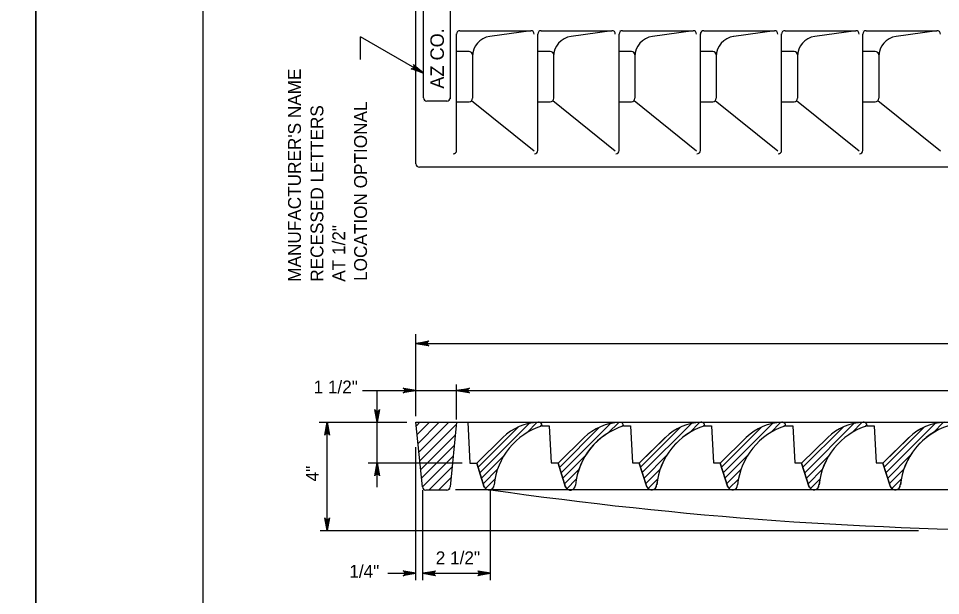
# Model space of a CAD drawing. Extents: x 2087776 to 2104538, y 970919 to 982612.
# Drawn here: x 2096040 to 2096747, y 977658 to 978100 of the extents above; entities that cross this region are included whole.
import ezdxf

# ---------------------------------------------------------------- set-up
doc = ezdxf.new("R2010")
doc.units = 0
doc.layers.add('1', color=7, linetype='Continuous')
doc.layers.add('PLT-BNDY', color=7, linetype='Continuous')

msp = doc.modelspace()

# ---------------------------------------------------------------- linework, layer by layer
at = {"layer": '1'}
for p, q in [((2096344.68, 977988.84), (2096344.68, 978533.83)), ((2096350.39, 978039.44), (2096350.39, 978118.14)), ((2096370.84, 978118.14), (2096370.84, 978038.75)), ((2096350.39, 978058.38), (2096302.06, 978086.28)), ((2096302.06, 978068.9), (2096302.06, 978086.28)), ((2096375.82, 978090.91), (2096375.82, 978090.91)), ((2096375.82, 978090.91), (2096375.82, 978090.91)), ((2096375.82, 978090.91), (2096375.82, 978090.91)), ((2096378.41, 978090.91), (2096432.61, 978090.91)), ((2096432.61, 978090.91), (2096401.34, 978086.51)), ((2096438.11, 978090.91), (2096438.11, 978090.91)), ((2096438.11, 978090.91), (2096438.11, 978090.91)), ((2096438.11, 978090.91), (2096438.11, 978090.91)), ((2096440.7, 978090.91), (2096494.89, 978090.91)), ((2096494.89, 978090.91), (2096463.63, 978086.51)), ((2096500.39, 978090.91), (2096500.39, 978090.91)), ((2096500.39, 978090.91), (2096500.39, 978090.91)), ((2096500.39, 978090.91), (2096500.39, 978090.91)), ((2096502.98, 978090.91), (2096557.17, 978090.91)), ((2096557.17, 978090.91), (2096525.91, 978086.51)), ((2096562.68, 978090.91), (2096562.68, 978090.91)), ((2096562.68, 978090.91), (2096562.68, 978090.91)), ((2096562.68, 978090.91), (2096562.68, 978090.91)), ((2096565.27, 978090.91), (2096619.46, 978090.91)), ((2096619.46, 978090.91), (2096588.2, 978086.51)), ((2096624.96, 978090.91), (2096624.96, 978090.91)), ((2096624.96, 978090.91), (2096624.96, 978090.91)), ((2096624.96, 978090.91), (2096624.96, 978090.91)), ((2096627.55, 978090.91), (2096681.75, 978090.91)), ((2096681.75, 978090.91), (2096650.48, 978086.51)), ((2096687.25, 978090.91), (2096687.25, 978090.91)), ((2096687.25, 978090.91), (2096687.25, 978090.91)), ((2096687.25, 978090.91), (2096687.25, 978090.91)), ((2096689.84, 978090.91), (2096744.03, 978090.91)), ((2096744.03, 978090.91), (2096712.77, 978086.51)), ((2096375.82, 978075.01), (2096375.82, 978075.01)), ((2096385.34, 978075.01), (2096375.82, 978075.01)), ((2096438.11, 978075.01), (2096438.11, 978075.01)), ((2096447.63, 978075.01), (2096438.11, 978075.01)), ((2096500.39, 978075.01), (2096500.39, 978075.01)), ((2096509.92, 978075.01), (2096500.39, 978075.01)), ((2096562.68, 978075.01), (2096562.68, 978075.01)), ((2096572.2, 978075.01), (2096562.68, 978075.01)), ((2096624.96, 978075.01), (2096624.96, 978075.01)), ((2096634.48, 978075.01), (2096624.96, 978075.01)), ((2096687.25, 978075.01), (2096687.25, 978075.01)), ((2096696.77, 978075.01), (2096687.25, 978075.01)), ((2096387.93, 978071.09), (2096387.93, 978039.1)), ((2096450.22, 978071.09), (2096450.22, 978039.1)), ((2096512.5, 978071.09), (2096512.5, 978039.1)), ((2096574.79, 978071.09), (2096574.79, 978039.1)), ((2096637.08, 978071.09), (2096637.08, 978039.1)), ((2096699.36, 978071.09), (2096699.36, 978039.1)), ((2096350.39, 978036.84), (2096350.39, 978036.84)), ((2096368.25, 978036.84), (2096352.99, 978036.84)), ((2096375.82, 978036.5), (2096375.82, 978036.5)), ((2096375.82, 978036.5), (2096385.34, 978036.5)), ((2096387.23, 978037.32), (2096435.21, 977998.85)), ((2096387.93, 978036.5), (2096387.93, 978036.5)), ((2096438.11, 978036.5), (2096438.11, 978036.5)), ((2096438.11, 978036.5), (2096447.63, 978036.5)), ((2096449.52, 978037.32), (2096497.49, 977998.85)), ((2096450.22, 978036.5), (2096450.22, 978036.5)), ((2096500.39, 978036.5), (2096500.39, 978036.5)), ((2096500.39, 978036.5), (2096509.92, 978036.5)), ((2096511.81, 978037.32), (2096559.77, 977998.85)), ((2096512.5, 978036.5), (2096512.5, 978036.5)), ((2096562.68, 978036.5), (2096562.68, 978036.5)), ((2096562.68, 978036.5), (2096572.2, 978036.5)), ((2096574.09, 978037.32), (2096622.06, 977998.85)), ((2096574.79, 978036.5), (2096574.79, 978036.5)), ((2096624.96, 978036.5), (2096624.96, 978036.5)), ((2096624.96, 978036.5), (2096634.48, 978036.5)), ((2096636.37, 978037.32), (2096684.35, 977998.85)), ((2096637.08, 978036.5), (2096637.08, 978036.5)), ((2096687.25, 978036.5), (2096687.25, 978036.5)), ((2096687.25, 978036.5), (2096696.77, 978036.5)), ((2096698.66, 978037.32), (2096746.63, 977998.85)), ((2096699.36, 978036.5), (2096699.36, 978036.5)), ((2097333.44, 977986.24), (2096347.27, 977986.24)), ((2096344.68, 977795.57), (2096344.68, 977858.27)), ((2096344.68, 977851.26), (2097336.04, 977851.26)), ((2096375.82, 977792.82), (2096375.82, 977819.82)), ((2096303.65, 977815.22), (2096375.82, 977815.22)), ((2096314.98, 977741.02), (2096314.98, 977815.22)), ((2096375.82, 977815.22), (2097310.09, 977815.22)), ((2096270.42, 977790.79), (2096337.66, 977790.79)), ((2096276.58, 977707.74), (2096276.58, 977790.79)), ((2096349.64, 977741.22), (2096344.68, 977790.79)), ((2096344.68, 977790.79), (2096375.82, 977790.79)), ((2096375.82, 977790.79), (2096370.86, 977741.22)), ((2096375.82, 977790.79), (2096384.4, 977790.8)), ((2096380.8, 977790.79), (2097310.09, 977790.79)), ((2096384.4, 977790.8), (2096386.05, 977759.34)), ((2096441.46, 977787.97), (2096446.87, 977787.97)), ((2096446.87, 977787.97), (2096448.35, 977759.62)), ((2096503.68, 977788.01), (2096509.08, 977788.01)), ((2096509.08, 977788.01), (2096510.58, 977759.67)), ((2096565.76, 977788.05), (2096571.16, 977788.05)), ((2096571.16, 977788.05), (2096572.65, 977759.7)), ((2096628.11, 977788.01), (2096633.51, 977788.01)), ((2096633.51, 977788.01), (2096635.01, 977759.67)), ((2096690.45, 977788.01), (2096695.85, 977788.01)), ((2096695.85, 977788.01), (2096697.34, 977759.67)), ((2096391.25, 977759.42), (2096411.22, 977779.1)), ((2096411.24, 977779.11), (2096391.27, 977759.42)), ((2096453.6, 977759.34), (2096473.56, 977779.03)), ((2096473.6, 977779.05), (2096453.64, 977759.36)), ((2096535.82, 977779.1), (2096515.85, 977759.41)), ((2096515.88, 977759.48), (2096535.85, 977779.16)), ((2096577.91, 977759.44), (2096597.87, 977779.13)), ((2096597.89, 977779.12), (2096577.92, 977759.42)), ((2096660.26, 977779.1), (2096640.28, 977759.41)), ((2096640.31, 977759.42), (2096660.28, 977779.1)), ((2096722.59, 977779.09), (2096702.63, 977759.4)), ((2096702.66, 977759.48), (2096722.63, 977779.17)), ((2096344.68, 977669.71), (2096344.68, 977771.71)), ((2096307.91, 977759.65), (2096380.21, 977759.65)), ((2096386.05, 977759.42), (2096391.33, 977759.42)), ((2096397.02, 977741.18), (2096391.25, 977759.42)), ((2096391.27, 977759.42), (2096397.04, 977741.18)), ((2096448.35, 977759.62), (2096453.64, 977759.62)), ((2096459.37, 977741.1), (2096453.6, 977759.34)), ((2096453.64, 977759.36), (2096459.4, 977741.12)), ((2096510.58, 977759.67), (2096515.85, 977759.67)), ((2096515.85, 977759.41), (2096521.63, 977741.17)), ((2096521.65, 977741.23), (2096515.88, 977759.48)), ((2096572.65, 977759.7), (2096577.93, 977759.7)), ((2096583.68, 977741.2), (2096577.91, 977759.44)), ((2096577.92, 977759.42), (2096583.7, 977741.18)), ((2096635.01, 977759.67), (2096640.28, 977759.67)), ((2096640.28, 977759.41), (2096646.06, 977741.16)), ((2096646.09, 977741.17), (2096640.31, 977759.42)), ((2096697.34, 977759.67), (2096702.63, 977759.67)), ((2096702.63, 977759.4), (2096708.4, 977741.16)), ((2096708.43, 977741.23), (2096702.66, 977759.48)), ((2097268.74, 977739.11), (2096374.92, 977739.11)), ((2096401.77, 977669.71), (2096401.77, 977739.11)), ((2096349.87, 977669.71), (2096349.87, 977738.89)), ((2096368.28, 977738.89), (2096352.22, 977738.89)), ((2096271.31, 977707.74), (2096729.96, 977707.74)), ((2096323.02, 977675.07), (2096344.68, 977675.07)), ((2096349.87, 977675.07), (2096401.77, 977675.07))]:
    msp.add_line(p, q, dxfattribs=at)
for points in [[(2098759.93, 976815.01), (2098759.93, 978665.4), (2096181.19, 978665.4), (2096181.19, 976815.01), (2098759.93, 976815.01), (2098759.93, 976901.49), (2098103.76, 976901.49), (2098103.76, 977113.68), (2098759.93, 977113.68), (2098759.93, 977208.71), (2098103.76, 977208.71), (2098103.76, 976815.01), (2098362.29, 976815.01), (2098362.29, 976901.49), (2098362.29, 976815.01), (2098614.92, 976815.01), (2098614.92, 976901.49), (2098614.92, 976861.08), (2098759.93, 976861.08)], [(2096375.82, 977998.88), (2096375.82, 978088.57)], [(2096438.11, 977998.88), (2096438.11, 978088.57)], [(2096500.39, 977998.88), (2096500.39, 978088.57)], [(2096562.68, 977998.88), (2096562.68, 978088.57)], [(2096624.96, 977998.88), (2096624.96, 978088.57)], [(2096687.25, 977998.88), (2096687.25, 978088.57)], [(2096350.39, 978058.38), (2096341, 978061.68), (2096341.45, 978061.72), (2096341.91, 978061.76), (2096342.24, 978061.94), (2096342.58, 978062.13), (2096342.79, 978062.39), (2096343, 978062.64), (2096343.12, 978062.95), (2096343.23, 978063.27), (2096343.23, 978063.65), (2096343.22, 978064.03), (2096343.03, 978064.44), (2096342.83, 978064.86), (2096350.39, 978058.38), (2096343.03, 978064.44), (2096343.22, 978064.03), (2096350.39, 978058.38), (2096343.23, 978063.65), (2096343.23, 978063.27), (2096350.39, 978058.38), (2096343.12, 978062.95), (2096343, 978062.64), (2096350.39, 978058.38), (2096342.79, 978062.39), (2096342.58, 978062.13), (2096350.39, 978058.38), (2096342.24, 978061.94), (2096341.91, 978061.76), (2096350.39, 978058.38), (2096341.45, 978061.72)], [(2096344.68, 977851.26), (2096354.47, 977853.1), (2096354.09, 977852.83), (2096353.71, 977852.57), (2096353.52, 977852.25), (2096353.32, 977851.92), (2096353.27, 977851.59), (2096353.21, 977851.26), (2096353.27, 977850.93), (2096353.32, 977850.6), (2096353.52, 977850.28), (2096353.71, 977849.95), (2096354.09, 977849.69), (2096354.47, 977849.43), (2096344.68, 977851.26), (2096354.09, 977849.69), (2096353.71, 977849.95), (2096344.68, 977851.26), (2096353.52, 977850.28), (2096353.32, 977850.6), (2096344.68, 977851.26), (2096353.27, 977850.93), (2096353.21, 977851.26), (2096344.68, 977851.26), (2096353.27, 977851.59), (2096353.32, 977851.92), (2096344.68, 977851.26), (2096353.52, 977852.25), (2096353.71, 977852.57), (2096344.68, 977851.26), (2096354.09, 977852.83)], [(2096344.68, 977815.22), (2096334.89, 977813.39), (2096335.27, 977813.65), (2096335.65, 977813.91), (2096335.84, 977814.24), (2096336.04, 977814.57), (2096336.09, 977814.9), (2096336.15, 977815.22), (2096336.09, 977815.55), (2096336.04, 977815.88), (2096335.84, 977816.21), (2096335.65, 977816.54), (2096335.27, 977816.8), (2096334.89, 977817.06), (2096344.68, 977815.22), (2096335.27, 977816.8), (2096335.65, 977816.54), (2096344.68, 977815.22), (2096335.84, 977816.21), (2096336.04, 977815.88), (2096344.68, 977815.22), (2096336.09, 977815.55), (2096336.15, 977815.22), (2096344.68, 977815.22), (2096336.09, 977814.9), (2096336.04, 977814.57), (2096344.68, 977815.22), (2096335.84, 977814.24), (2096335.65, 977813.91), (2096344.68, 977815.22), (2096335.27, 977813.65)], [(2096375.82, 977815.22), (2096385.61, 977817.06), (2096385.23, 977816.8), (2096384.85, 977816.54), (2096384.66, 977816.21), (2096384.46, 977815.88), (2096384.41, 977815.55), (2096384.35, 977815.22), (2096384.41, 977814.9), (2096384.46, 977814.57), (2096384.66, 977814.24), (2096384.85, 977813.91), (2096385.23, 977813.65), (2096385.61, 977813.39), (2096375.82, 977815.22), (2096385.23, 977813.65), (2096384.85, 977813.91), (2096375.82, 977815.22), (2096384.66, 977814.24), (2096384.46, 977814.57), (2096375.82, 977815.22), (2096384.41, 977814.9), (2096384.35, 977815.22), (2096375.82, 977815.22), (2096384.41, 977815.55), (2096384.46, 977815.88), (2096375.82, 977815.22), (2096384.66, 977816.21), (2096384.85, 977816.54), (2096375.82, 977815.22), (2096385.23, 977816.8)], [(2096314.98, 977790.79), (2096313.15, 977800.57), (2096313.41, 977800.2), (2096313.67, 977799.82), (2096314, 977799.63), (2096314.33, 977799.43), (2096314.65, 977799.37), (2096314.98, 977799.32), (2096315.31, 977799.37), (2096315.64, 977799.43), (2096315.97, 977799.63), (2096316.29, 977799.82), (2096316.56, 977800.2), (2096316.82, 977800.57), (2096314.98, 977790.79), (2096316.56, 977800.2), (2096316.29, 977799.82), (2096314.98, 977790.79), (2096315.97, 977799.63), (2096315.64, 977799.43), (2096314.98, 977790.79), (2096315.31, 977799.37), (2096314.98, 977799.32), (2096314.98, 977790.79), (2096314.65, 977799.37), (2096314.33, 977799.43), (2096314.98, 977790.79), (2096314, 977799.63), (2096313.67, 977799.82), (2096314.98, 977790.79), (2096313.41, 977800.2)], [(2096276.58, 977790.79), (2096278.41, 977781), (2096278.15, 977781.38), (2096277.89, 977781.76), (2096277.56, 977781.95), (2096277.23, 977782.15), (2096276.9, 977782.2), (2096276.58, 977782.26), (2096276.25, 977782.2), (2096275.92, 977782.15), (2096275.59, 977781.95), (2096275.26, 977781.76), (2096275, 977781.38), (2096274.74, 977781), (2096276.58, 977790.79), (2096275, 977781.38), (2096275.26, 977781.76), (2096276.58, 977790.79), (2096275.59, 977781.95), (2096275.92, 977782.15), (2096276.58, 977790.79), (2096276.25, 977782.2), (2096276.58, 977782.26), (2096276.58, 977790.79), (2096276.9, 977782.2), (2096277.23, 977782.15), (2096276.58, 977790.79), (2096277.56, 977781.95), (2096277.89, 977781.76), (2096276.58, 977790.79), (2096278.15, 977781.38)], [(2096344.96, 977788.01), (2096347.75, 977790.79)], [(2096345.63, 977781.33), (2096355.09, 977790.79)], [(2096346.29, 977774.66), (2096362.42, 977790.79)], [(2096346.96, 977767.99), (2096369.77, 977790.79)], [(2096347.63, 977761.31), (2096375.67, 977789.36)], [(2096393.56, 977752.13), (2096431.32, 977789.89)], [(2096429.68, 977782.75), (2096437.7, 977790.76)], [(2096440.11, 977787.67), (2096441.27, 977788.83)], [(2096455.91, 977752.05), (2096493.67, 977789.81)], [(2096492.03, 977782.67), (2096500.05, 977790.68)], [(2096502.46, 977787.59), (2096503.63, 977788.75)], [(2096518.18, 977752.19), (2096555.95, 977789.95)], [(2096554.31, 977782.81), (2096562.32, 977790.82)], [(2096564.75, 977787.73), (2096565.91, 977788.9)], [(2096580.21, 977752.16), (2096617.97, 977789.92)], [(2096616.34, 977782.77), (2096624.36, 977790.79)], [(2096626.77, 977787.7), (2096627.93, 977788.87)], [(2096642.63, 977752.13), (2096680.38, 977789.88)], [(2096678.74, 977782.74), (2096686.77, 977790.76)], [(2096689.18, 977787.67), (2096690.34, 977788.83)], [(2096704.97, 977752.19), (2096742.73, 977789.96)], [(2096741.1, 977782.81), (2096749.11, 977790.83)], [(2096423.11, 977787.18), (2096392.24, 977756.31)], [(2096485.45, 977787.1), (2096454.58, 977756.23)], [(2096547.74, 977787.24), (2096516.87, 977756.37)], [(2096609.77, 977787.21), (2096578.89, 977756.34)], [(2096672.17, 977787.18), (2096641.29, 977756.31)], [(2096734.52, 977787.25), (2096703.64, 977756.37)], [(2096348.29, 977754.64), (2096374.86, 977781.2)], [(2096348.96, 977747.97), (2096374.05, 977773.05)], [(2096349.63, 977741.29), (2096373.23, 977764.9)], [(2096412.12, 977765.18), (2096394.88, 977747.95)], [(2096474.47, 977765.11), (2096457.23, 977747.87)], [(2096536.75, 977765.25), (2096519.51, 977748.01)], [(2096598.78, 977765.22), (2096581.54, 977747.97)], [(2096661.18, 977765.18), (2096643.95, 977747.93)], [(2096723.54, 977765.26), (2096706.29, 977748.01)], [(2096314.98, 977759.65), (2096316.82, 977749.86), (2096316.56, 977750.24), (2096316.29, 977750.62), (2096315.97, 977750.81), (2096315.64, 977751), (2096315.31, 977751.06), (2096314.98, 977751.12), (2096314.65, 977751.06), (2096314.33, 977751), (2096314, 977750.81), (2096313.67, 977750.62), (2096313.41, 977750.24), (2096313.15, 977749.86), (2096314.98, 977759.65), (2096313.41, 977750.24), (2096313.67, 977750.62), (2096314.98, 977759.65), (2096314, 977750.81), (2096314.33, 977751), (2096314.98, 977759.65), (2096314.65, 977751.06), (2096314.98, 977751.12), (2096314.98, 977759.65), (2096315.31, 977751.06), (2096315.64, 977751), (2096314.98, 977759.65), (2096315.97, 977750.81), (2096316.29, 977750.62), (2096314.98, 977759.65), (2096316.56, 977750.24)], [(2096354.56, 977738.89), (2096372.42, 977756.73)], [(2096396.2, 977743.75), (2096407.19, 977754.75)], [(2096458.55, 977743.69), (2096469.54, 977754.68)], [(2096520.84, 977743.82), (2096531.83, 977754.81)], [(2096582.86, 977743.79), (2096593.85, 977754.78)], [(2096645.26, 977743.75), (2096656.26, 977754.75)], [(2096707.61, 977743.83), (2096718.6, 977754.82)], [(2096361.9, 977738.89), (2096371.6, 977748.58)], [(2096405.21, 977747.26), (2096397.93, 977739.98)], [(2096467.55, 977747.19), (2096460.28, 977739.91)], [(2096529.84, 977747.32), (2096522.56, 977740.04)], [(2096591.87, 977747.29), (2096584.59, 977740.01)], [(2096654.27, 977747.26), (2096647, 977739.98)], [(2096716.62, 977747.32), (2096709.35, 977740.05)], [(2096369.62, 977739.26), (2096370.51, 977740.15)], [(2096276.58, 977707.74), (2096274.74, 977717.53), (2096275, 977717.15), (2096275.26, 977716.78), (2096275.59, 977716.58), (2096275.92, 977716.39), (2096276.25, 977716.33), (2096276.58, 977716.27), (2096276.9, 977716.33), (2096277.23, 977716.39), (2096277.56, 977716.58), (2096277.89, 977716.78), (2096278.15, 977717.15), (2096278.41, 977717.53), (2096276.58, 977707.74), (2096278.15, 977717.15), (2096277.89, 977716.78), (2096276.58, 977707.74), (2096277.56, 977716.58), (2096277.23, 977716.39), (2096276.58, 977707.74), (2096276.9, 977716.33), (2096276.58, 977716.27), (2096276.58, 977707.74), (2096276.25, 977716.33), (2096275.92, 977716.39), (2096276.58, 977707.74), (2096275.59, 977716.58), (2096275.26, 977716.78), (2096276.58, 977707.74), (2096275, 977717.15)], [(2096344.68, 977675.07), (2096334.89, 977673.24), (2096335.27, 977673.5), (2096335.65, 977673.76), (2096335.84, 977674.09), (2096336.04, 977674.41), (2096336.09, 977674.74), (2096336.15, 977675.07), (2096336.09, 977675.4), (2096336.04, 977675.73), (2096335.84, 977676.05), (2096335.65, 977676.38), (2096335.27, 977676.64), (2096334.89, 977676.9), (2096344.68, 977675.07), (2096335.27, 977676.64), (2096335.65, 977676.38), (2096344.68, 977675.07), (2096335.84, 977676.05), (2096336.04, 977675.73), (2096344.68, 977675.07), (2096336.09, 977675.4), (2096336.15, 977675.07), (2096344.68, 977675.07), (2096336.09, 977674.74), (2096336.04, 977674.41), (2096344.68, 977675.07), (2096335.84, 977674.09), (2096335.65, 977673.76), (2096344.68, 977675.07), (2096335.27, 977673.5)], [(2096349.87, 977675.07), (2096359.66, 977676.9), (2096359.28, 977676.64), (2096358.9, 977676.38), (2096358.71, 977676.05), (2096358.51, 977675.73), (2096358.46, 977675.4), (2096358.4, 977675.07), (2096358.46, 977674.74), (2096358.51, 977674.41), (2096358.71, 977674.09), (2096358.9, 977673.76), (2096359.28, 977673.5), (2096359.66, 977673.24), (2096349.87, 977675.07), (2096359.28, 977673.5), (2096358.9, 977673.76), (2096349.87, 977675.07), (2096358.71, 977674.09), (2096358.51, 977674.41), (2096349.87, 977675.07), (2096358.46, 977674.74), (2096358.4, 977675.07), (2096349.87, 977675.07), (2096358.46, 977675.4), (2096358.51, 977675.73), (2096349.87, 977675.07), (2096358.71, 977676.05), (2096358.9, 977676.38), (2096349.87, 977675.07), (2096359.28, 977676.64)], [(2096401.77, 977675.07), (2096391.98, 977673.24), (2096392.36, 977673.5), (2096392.74, 977673.76), (2096392.93, 977674.09), (2096393.12, 977674.41), (2096393.18, 977674.74), (2096393.24, 977675.07), (2096393.18, 977675.4), (2096393.12, 977675.73), (2096392.93, 977676.05), (2096392.74, 977676.38), (2096392.36, 977676.64), (2096391.98, 977676.9), (2096401.77, 977675.07), (2096392.36, 977676.64), (2096392.74, 977676.38), (2096401.77, 977675.07), (2096392.93, 977676.05), (2096393.12, 977675.73), (2096401.77, 977675.07), (2096393.18, 977675.4), (2096393.24, 977675.07), (2096401.77, 977675.07), (2096393.18, 977674.74), (2096393.12, 977674.41), (2096401.77, 977675.07), (2096392.93, 977674.09), (2096392.74, 977673.76), (2096401.77, 977675.07), (2096392.36, 977673.5)]]:
    msp.add_lwpolyline(points, dxfattribs=at)
for centre, radius, start, end in [((2096378.42, 978088.31), 2.6, 90, 180), ((2096403.51, 978071.09), 15.57, 98.00429, 180), ((2096432.61, 978088.31), 2.6, 0, 90), ((2096440.7, 978088.31), 2.6, 90, 180), ((2096465.79, 978071.09), 15.57, 98.00429, 180), ((2096494.89, 978088.31), 2.6, 0, 90), ((2096502.99, 978088.31), 2.6, 90, 180), ((2096528.08, 978071.09), 15.57, 98.00429, 180), ((2096557.18, 978088.31), 2.6, 0, 90), ((2096565.27, 978088.31), 2.6, 90, 180), ((2096590.36, 978071.09), 15.57, 98.00429, 180), ((2096619.46, 978088.31), 2.6, 0, 90), ((2096627.56, 978088.31), 2.6, 90, 180), ((2096652.65, 978071.09), 15.57, 98.00429, 180), ((2096681.75, 978088.31), 2.6, 0, 90), ((2096689.84, 978088.31), 2.6, 90, 180), ((2096714.93, 978071.09), 15.57, 98.00429, 180), ((2096744.03, 978088.31), 2.6, 0, 90), ((2096385.34, 978072.41), 2.6, 0, 90.00982), ((2096447.63, 978072.41), 2.6, 0, 90.00982), ((2096509.91, 978072.41), 2.6, 0, 90.00982), ((2096572.2, 978072.41), 2.6, 0, 90.00982), ((2096634.48, 978072.41), 2.6, 0, 90.00982), ((2096696.76, 978072.41), 2.6, 0, 90.00982), ((2096352.99, 978039.44), 2.6, 180, 270), ((2096368.25, 978039.44), 2.6, 270, 0), ((2096385.34, 978039.1), 2.6, 270, 360), ((2096447.63, 978039.1), 2.6, 270, 360), ((2096509.91, 978039.1), 2.6, 270, 360), ((2096572.2, 978039.1), 2.6, 270, 360), ((2096634.48, 978039.1), 2.6, 270, 360), ((2096696.76, 978039.1), 2.6, 270, 360), ((2096373.23, 977999.14), 2.6, 270, 0), ((2096435.52, 977999.14), 2.6, 270, 0), ((2096497.8, 977999.14), 2.6, 270, 0), ((2096560.09, 977999.14), 2.6, 270, 0), ((2096622.37, 977999.14), 2.6, 270, 0), ((2096684.65, 977999.14), 2.6, 270, 0), ((2096347.28, 977988.84), 2.6, 180, 270), ((2096440.14, 977749.31), 41.52, 92.2408, 134.15119), ((2096440.16, 977749.31), 41.52, 92.2408, 134.15119), ((2096438.76, 977788.22), 2.6, 358.80842, 95.60113), ((2096438.78, 977788.22), 2.6, 358.80842, 95.60113), ((2096502.49, 977749.24), 41.52, 92.2408, 134.15119), ((2096502.53, 977749.26), 41.52, 92.2408, 134.15119), ((2096501.11, 977788.15), 2.6, 358.80842, 95.60113), ((2096501.15, 977788.17), 2.6, 358.80842, 95.60113), ((2096564.75, 977749.31), 41.52, 92.2408, 134.15119), ((2096564.77, 977749.37), 41.52, 92.2408, 134.15119), ((2096563.37, 977788.22), 2.6, 358.80842, 95.60113), ((2096563.39, 977788.28), 2.6, 358.80842, 95.60113), ((2096626.8, 977749.34), 41.52, 92.2408, 134.15119), ((2096626.81, 977749.32), 41.52, 92.2408, 134.15119), ((2096625.42, 977788.25), 2.6, 358.80842, 95.60113), ((2096625.43, 977788.23), 2.6, 358.80842, 95.60113), ((2096689.18, 977749.3), 41.52, 92.2408, 134.15119), ((2096689.2, 977749.31), 41.52, 92.2408, 134.15119), ((2096687.8, 977788.21), 2.6, 358.80842, 95.60113), ((2096687.82, 977788.22), 2.6, 358.80842, 95.60113), ((2096751.52, 977749.3), 41.52, 92.2408, 134.15119), ((2096751.55, 977749.38), 41.52, 92.2408, 134.15119), ((2096457.48, 977737.39), 53.2, 107.54824, 174.17661), ((2096457.5, 977737.39), 53.2, 107.54824, 174.17661), ((2096519.83, 977737.31), 53.2, 107.54824, 174.17661), ((2096519.87, 977737.33), 53.2, 107.54824, 174.17661), ((2096582.09, 977737.38), 53.2, 107.54824, 174.17661), ((2096582.11, 977737.45), 53.2, 107.54824, 174.17661), ((2096644.14, 977737.42), 53.2, 107.54824, 174.17661), ((2096644.15, 977737.4), 53.2, 107.54824, 174.17661), ((2096706.52, 977737.38), 53.2, 107.54824, 174.17661), ((2096706.55, 977737.38), 53.2, 107.54824, 174.17661), ((2096768.86, 977737.37), 53.2, 107.54824, 174.17661), ((2096768.89, 977737.45), 53.2, 107.54824, 174.17661), ((2096352.22, 977741.48), 2.6, 185.71059, 270), ((2096368.28, 977741.48), 2.6, 270, 354.28941), ((2096400.64, 977742.77), 3.89, 201.52901, 0.12164), ((2096400.66, 977742.78), 3.89, 201.52901, 0.12164), ((2096840.36, 980790.03), 3082.29, 261.81941, 278.18059), ((2096462.99, 977742.7), 3.89, 201.52901, 0.12164), ((2096463.03, 977742.72), 3.89, 201.52901, 0.12164), ((2096525.25, 977742.77), 3.89, 201.52901, 0.12164), ((2096525.27, 977742.84), 3.89, 201.52901, 0.12164), ((2096587.3, 977742.81), 3.89, 201.52901, 0.12164), ((2096587.31, 977742.79), 3.89, 201.52901, 0.12164), ((2096649.68, 977742.77), 3.89, 201.52901, 0.12164), ((2096649.71, 977742.77), 3.89, 201.52901, 0.12164), ((2096712.02, 977742.76), 3.89, 201.52901, 0.12164), ((2096712.06, 977742.84), 3.89, 201.52901, 0.12164)]:
    msp.add_arc(centre, radius, start, end, dxfattribs=at)
at = {"layer": 'PLT-BNDY'}
for points in [[(2093294.05, 978714.61), (2096053.23, 978714.61), (2096053.23, 976765.79), (2093294.05, 976765.79)], [(2096053.23, 978714.61), (2098812.42, 978714.61), (2098812.42, 976765.79), (2096053.23, 976765.79)]]:
    msp.add_lwpolyline(points, close=True, dxfattribs=at)

# ---------------------------------------------------------------- texts
at = {"layer": '1'}
for s, height, p in [('AZ CO.', 10.381, (2096366.11, 978046.48)), ("MANUFACTURER'S NAME", 9.8425, (2096256.48, 977898.5)), ('LOCATION OPTIONAL', 9.8425, (2096307.14, 977899.14)), ('RECESSED LETTERS', 9.8425, (2096273.7, 977898.51)), ('AT 1/2"', 9.843, (2096290.42, 977898.51)), ('4"', 9.843, (2096270.16, 977745.52))]:
    msp.add_text(s, height=height, rotation=90, dxfattribs=at).set_placement(p)
for s, p in [('1 1/2"', (2096266.17, 977812.91)), ('2 1/2"', (2096359.86, 977682)), ('1/4"', (2096293.6, 977671.65))]:
    msp.add_text(s, height=9.843, dxfattribs=at).set_placement(p)

doc.saveas('drawing.dxf')
